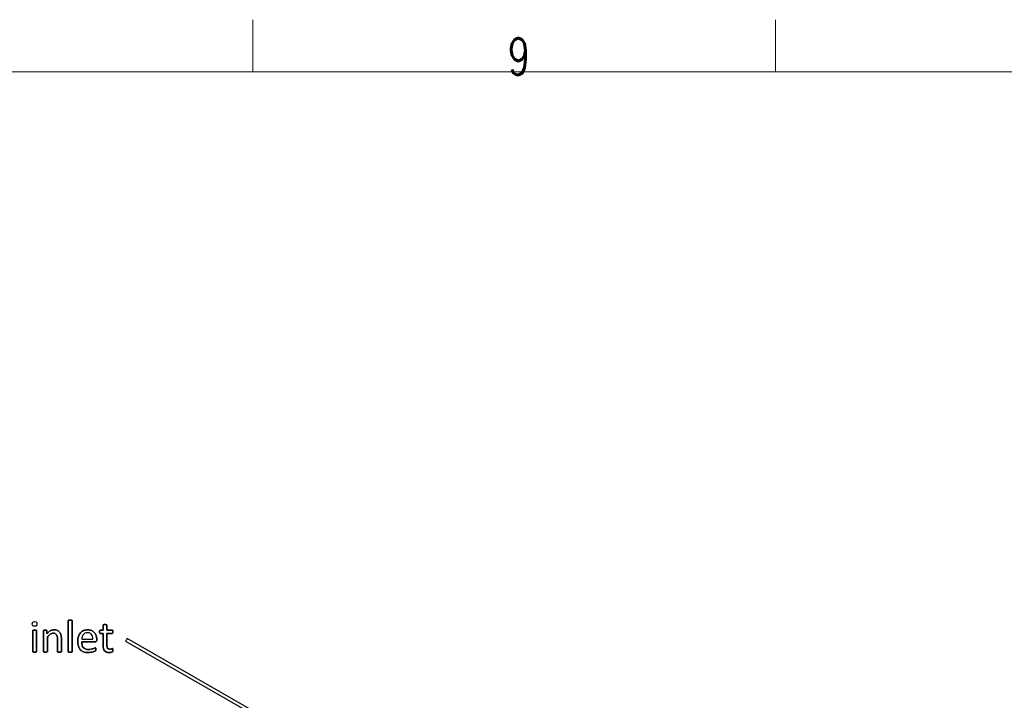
# Model space of a CAD drawing. Header units: inches. Extents: x 0 to 20790, y -12 to 14700.
# Tile 329 of 341: x 13114 to 16411, y 12422 to 14700. Entities that reach past the tile are written whole.
import ezdxf

# ---------------------------------------------------------------- set-up
doc = ezdxf.new("R2010")
doc.units = ezdxf.units.IN
doc.layers.add('210', color=7, linetype='Continuous', true_color=0xffffff)
doc.styles.add('latin_extended', font='simplex.shx')

msp = doc.modelspace()

# ---------------------------------------------------------------- linework, layer by layer
at = {"linetype": 'Continuous', "lineweight": 25}
for p, q in [((13468.487, 12619.842), (13468.487, 12619.842)), ((13468.487, 12619.842), (14223.133, 12186.96)), ((14228.109, 12195.634), (13473.463, 12628.516))]:
    msp.add_line(p, q, dxfattribs=at)
for start_param, end_param in [(4.71157139, 6.28318531), (3.14156047, 4.71157139)]:
    msp.add_ellipse((13470.975, 12624.179), major_axis=(-2.488, -4.337), ratio=0.00534343, start_param=start_param, end_param=end_param, dxfattribs=at)
for points, knots in [([(13170.036, 12671.521), (13171.168, 12672.61), (13171.745, 12674.629), (13171.745, 12680.515), (13171.197, 12682.506), (13168.976, 12684.613), (13166.927, 12685.131), (13160.926, 12685.131), (13158.849, 12684.612), (13157.723, 12683.516), (13156.598, 12682.448), (13156.05, 12680.428), (13156.05, 12674.514), (13156.598, 12672.523), (13158.791, 12670.446), (13160.839, 12669.898), (13166.84, 12669.898), (13168.918, 12670.446), (13170.036, 12671.521)], [0, 0, 0, 0, 0.12830302, 0.12830302, 0.25411472, 0.25411472, 0.3766179, 0.3766179, 0.50149979, 0.50149979, 0.50149979, 0.62643397, 0.62643397, 0.75015519, 0.75015519, 0.87387642, 0.87387642, 1, 1, 1, 1]), ([(13288.89, 12583.943), (13289.085, 12584.208), (13289.201, 12584.554), (13289.201, 12619.244), (13289.201, 12653.5), (13289.201, 12688.161), (13289.085, 12688.536), (13288.883, 12688.824), (13288.681, 12689.142), (13288.364, 12689.401), (13287.441, 12689.805), (13286.777, 12689.95), (13285.161, 12690.18), (13284.094, 12690.209), (13281.584, 12690.209), (13280.545, 12690.18), (13278.929, 12689.95), (13278.266, 12689.805), (13277.285, 12689.401), (13276.967, 12689.142), (13276.765, 12688.824), (13276.592, 12688.536), (13276.506, 12688.161), (13276.506, 12653.5), (13276.506, 12619.244), (13276.506, 12584.554), (13276.592, 12584.208), (13276.765, 12583.948), (13276.967, 12583.66), (13277.285, 12583.4), (13278.266, 12582.996), (13278.929, 12582.852), (13279.737, 12582.737), (13280.545, 12582.65), (13281.584, 12582.592), (13284.094, 12582.592), (13285.161, 12582.65), (13285.969, 12582.737), (13286.777, 12582.852), (13287.441, 12582.996), (13288.364, 12583.4), (13288.681, 12583.66), (13288.89, 12583.943)], [0, 0, 0, 0, 0.00598024, 0.00598024, 0.47934911, 0.47934911, 0.48493066, 0.48493066, 0.48493066, 0.49080268, 0.49080268, 0.49667469, 0.49667469, 0.50254671, 0.50254671, 0.50828527, 0.50828527, 0.51402383, 0.51402383, 0.51976239, 0.51976239, 0.51976239, 0.5246665, 0.5246665, 0.94058231, 0.94058231, 0.94583672, 0.94583672, 0.94583672, 0.95125087, 0.95125087, 0.95666501, 0.95666501, 0.95666501, 0.96974766, 0.96974766, 0.98313455, 0.98313455, 0.98313455, 0.99156728, 0.99156728, 1, 1, 1, 1]), ([(13276.765, 12688.824), (13276.592, 12688.536), (13276.506, 12688.161), (13276.506, 12653.5), (13276.506, 12619.244), (13276.506, 12584.554), (13276.592, 12584.208), (13276.765, 12583.948)], [0, 0, 0, 0, 0.01151, 0.01151, 0.98766785, 0.98766785, 1, 1, 1, 1]), ([(13288.883, 12688.824), (13288.681, 12689.142), (13288.364, 12689.401), (13287.441, 12689.805), (13286.777, 12689.95), (13285.161, 12690.18), (13284.094, 12690.209), (13281.584, 12690.209), (13280.545, 12690.18), (13278.929, 12689.95), (13278.266, 12689.805), (13277.285, 12689.401), (13276.967, 12689.142), (13276.765, 12688.824)], [0, 0, 0, 0, 0.16858238, 0.16858238, 0.33716475, 0.33716475, 0.50574713, 0.50574713, 0.67049808, 0.67049808, 0.83524904, 0.83524904, 1, 1, 1, 1]), ([(13288.883, 12583.948), (13289.085, 12584.208), (13289.201, 12584.554), (13289.201, 12619.244), (13289.201, 12653.5), (13289.201, 12688.161), (13289.085, 12688.536), (13288.883, 12688.824)], [0, 0, 0, 0, 0.01233215, 0.01233215, 0.98849, 0.98849, 1, 1, 1, 1]), ([(13425.9, 12586.516), (13426.102, 12587.382), (13426.217, 12588.565), (13426.217, 12590.988), (13426.16, 12591.738), (13426.073, 12592.373), (13425.958, 12592.979), (13425.842, 12593.469), (13425.727, 12593.816), (13425.583, 12594.191), (13425.409, 12594.422), (13425.179, 12594.566), (13424.948, 12594.681), (13424.688, 12594.739), (13424.025, 12594.739), (13423.563, 12594.623), (13423.072, 12594.393), (13422.553, 12594.162), (13421.918, 12593.931), (13421.226, 12593.671), (13420.505, 12593.412), (13419.668, 12593.181), (13417.821, 12592.719), (13416.783, 12592.604), (13411.965, 12592.604), (13409.426, 12593.816), (13406.586, 12598.684), (13405.906, 12602.298), (13405.906, 12619.926), (13405.906, 12632.794), (13405.906, 12645.662), (13411.83, 12645.662), (13417.754, 12645.662), (13424.457, 12645.662), (13425.063, 12646.095), (13425.986, 12647.711), (13426.217, 12649.067), (13426.217, 12651.894), (13426.16, 12652.702), (13426.073, 12653.366), (13425.958, 12654.029), (13425.784, 12654.577), (13425.554, 12655.01), (13425.323, 12655.472), (13425.063, 12655.76), (13424.746, 12655.933), (13424.457, 12656.135), (13424.082, 12656.222), (13417.754, 12656.222), (13411.83, 12656.222), (13405.906, 12656.222), (13405.906, 12661.704), (13405.906, 12667.186), (13405.906, 12673.042), (13405.79, 12673.36), (13405.386, 12673.995), (13405.069, 12674.254), (13404.146, 12674.716), (13403.482, 12674.889), (13402.674, 12674.975), (13401.866, 12675.091), (13400.799, 12675.149), (13398.289, 12675.149), (13397.25, 12675.091), (13396.442, 12674.975), (13395.634, 12674.889), (13394.971, 12674.716), (13393.99, 12674.254), (13393.673, 12673.995), (13393.471, 12673.677), (13393.297, 12673.36), (13393.211, 12673.042), (13393.211, 12667.186), (13393.211, 12661.704), (13393.211, 12656.222), (13390.008, 12656.222), (13386.806, 12656.222), (13383.171, 12656.222), (13382.824, 12656.135), (13382.478, 12655.933), (13382.132, 12655.76), (13381.872, 12655.472), (13381.67, 12655.01), (13381.468, 12654.577), (13381.295, 12654.029), (13381.18, 12653.366), (13381.035, 12652.702), (13380.978, 12651.894), (13380.978, 12649.067), (13381.209, 12647.711), (13382.132, 12646.095), (13382.738, 12645.662), (13386.748, 12645.662), (13389.98, 12645.662), (13393.211, 12645.662), (13393.211, 12632.179), (13393.211, 12618.695), (13393.211, 12601.202), (13393.586, 12597.739), (13394.336, 12594.797), (13395.057, 12591.825), (13396.269, 12589.401), (13399.544, 12585.552), (13401.636, 12584.121), (13406.771, 12582.217), (13409.858, 12581.756), (13414.619, 12581.756), (13415.802, 12581.813), (13416.985, 12581.986), (13418.168, 12582.131), (13419.293, 12582.333), (13421.37, 12582.794), (13422.322, 12583.083), (13423.13, 12583.429), (13423.967, 12583.804), (13424.573, 12584.179), (13424.977, 12584.583), (13425.409, 12584.987), (13425.698, 12585.651), (13425.9, 12586.516)], [0, 0, 0, 0, 0.01693362, 0.01693362, 0.02735431, 0.02735431, 0.02735431, 0.03425512, 0.03425512, 0.03425512, 0.03865322, 0.03865322, 0.03865322, 0.0421312, 0.0421312, 0.04865241, 0.04865241, 0.04865241, 0.05783708, 0.05783708, 0.05783708, 0.06981207, 0.06981207, 0.08178706, 0.08178706, 0.11858825, 0.11858825, 0.15571681, 0.15571681, 0.25607643, 0.25607643, 0.25607643, 0.3153147, 0.3153147, 0.32310415, 0.32310415, 0.3308936, 0.3308936, 0.33503175, 0.33503175, 0.33503175, 0.34063675, 0.34063675, 0.34063675, 0.34467156, 0.34467156, 0.34467156, 0.34830663, 0.34830663, 0.40162093, 0.40162093, 0.40162093, 0.45429804, 0.45429804, 0.45790226, 0.45790226, 0.46150648, 0.46150648, 0.46511071, 0.46511071, 0.46511071, 0.4751388, 0.4751388, 0.48493897, 0.48493897, 0.48493897, 0.49140056, 0.49140056, 0.49786216, 0.49786216, 0.49786216, 0.50123171, 0.50123171, 0.55047899, 0.55047899, 0.55047899, 0.58100028, 0.58100028, 0.58512478, 0.58512478, 0.58512478, 0.58910961, 0.58910961, 0.58910961, 0.59458054, 0.59458054, 0.59458054, 0.60241715, 0.60241715, 0.61716839, 0.61716839, 0.63191964, 0.63191964, 0.69311, 0.69311, 0.69311, 0.82943998, 0.82943998, 0.86998891, 0.86998891, 0.86998891, 0.89789392, 0.89789392, 0.92555807, 0.92555807, 0.95322222, 0.95322222, 0.96236924, 0.96236924, 0.96236924, 0.97382229, 0.97382229, 0.98527535, 0.98527535, 0.98527535, 0.99266592, 0.99266592, 0.99266592, 1, 1, 1, 1]), ([(13393.471, 12673.677), (13393.297, 12673.36), (13393.211, 12673.042), (13393.211, 12667.186), (13393.211, 12661.704), (13393.211, 12656.222)], [0, 0, 0, 0, 0.06403941, 0.06403941, 1, 1, 1, 1]), ([(13396.442, 12674.975), (13395.634, 12674.889), (13394.971, 12674.716), (13393.99, 12674.254), (13393.673, 12673.995), (13393.471, 12673.677)], [0, 0, 0, 0, 0.5, 0.5, 1, 1, 1, 1]), ([(13402.674, 12674.975), (13401.866, 12675.091), (13400.799, 12675.149), (13398.289, 12675.149), (13397.25, 12675.091), (13396.442, 12674.975)], [0, 0, 0, 0, 0.50574713, 0.50574713, 1, 1, 1, 1]), ([(13405.906, 12656.222), (13405.906, 12661.704), (13405.906, 12667.186), (13405.906, 12673.042), (13405.79, 12673.36), (13405.386, 12673.995), (13405.069, 12674.254), (13404.146, 12674.716), (13403.482, 12674.889), (13402.674, 12674.975)], [0, 0, 0, 0, 0.82969432, 0.82969432, 0.88646288, 0.88646288, 0.94323144, 0.94323144, 1, 1, 1, 1]), ([(13169.963, 12583.943), (13170.158, 12584.208), (13170.274, 12584.554), (13170.274, 12608.059), (13170.274, 12631.131), (13170.274, 12654.577), (13170.158, 12654.895), (13169.754, 12655.529), (13169.437, 12655.789), (13168.514, 12656.193), (13167.85, 12656.337), (13167.042, 12656.453), (13166.235, 12656.539), (13165.167, 12656.597), (13162.657, 12656.597), (13161.618, 12656.539), (13160.81, 12656.453), (13160.003, 12656.337), (13159.339, 12656.193), (13158.358, 12655.789), (13158.041, 12655.529), (13157.839, 12655.212), (13157.666, 12654.895), (13157.579, 12654.577), (13157.579, 12631.131), (13157.579, 12608.059), (13157.579, 12584.554), (13157.666, 12584.208), (13157.839, 12583.948), (13158.041, 12583.66), (13158.358, 12583.4), (13159.339, 12582.996), (13160.003, 12582.852), (13160.81, 12582.737), (13161.618, 12582.65), (13162.657, 12582.592), (13165.167, 12582.592), (13166.235, 12582.65), (13167.042, 12582.737), (13167.85, 12582.852), (13168.514, 12582.996), (13169.437, 12583.4), (13169.754, 12583.66), (13169.963, 12583.943)], [0, 0, 0, 0, 0.00794487, 0.00794487, 0.43149481, 0.43149481, 0.43838036, 0.43838036, 0.44526592, 0.44526592, 0.45215148, 0.45215148, 0.45215148, 0.47122564, 0.47122564, 0.4898663, 0.4898663, 0.4898663, 0.50209932, 0.50209932, 0.51433234, 0.51433234, 0.51433234, 0.52077137, 0.52077137, 0.91685416, 0.91685416, 0.92428381, 0.92428381, 0.92428381, 0.9318608, 0.9318608, 0.93943778, 0.93943778, 0.93943778, 0.95772108, 0.95772108, 0.97642957, 0.97642957, 0.97642957, 0.98821478, 0.98821478, 1, 1, 1, 1]), ([(13157.839, 12655.212), (13157.666, 12654.895), (13157.579, 12654.577), (13157.579, 12631.131), (13157.579, 12608.059), (13157.579, 12584.554), (13157.666, 12584.208), (13157.839, 12583.948)], [0, 0, 0, 0, 0.01570681, 0.01570681, 0.98187676, 0.98187676, 1, 1, 1, 1]), ([(13160.81, 12656.453), (13160.003, 12656.337), (13159.339, 12656.193), (13158.358, 12655.789), (13158.041, 12655.529), (13157.839, 12655.212)], [0, 0, 0, 0, 0.5, 0.5, 1, 1, 1, 1]), ([(13167.042, 12656.453), (13166.235, 12656.539), (13165.167, 12656.597), (13162.657, 12656.597), (13161.618, 12656.539), (13160.81, 12656.453)], [0, 0, 0, 0, 0.50574713, 0.50574713, 1, 1, 1, 1]), ([(13169.956, 12583.948), (13170.158, 12584.208), (13170.274, 12584.554), (13170.274, 12608.059), (13170.274, 12631.131), (13170.274, 12654.577), (13170.158, 12654.895), (13169.754, 12655.529), (13169.437, 12655.789), (13168.514, 12656.193), (13167.85, 12656.337), (13167.042, 12656.453)], [0, 0, 0, 0, 0.01757126, 0.01757126, 0.95431472, 0.95431472, 0.96954315, 0.96954315, 0.98477157, 0.98477157, 1, 1, 1, 1]), ([(13253.056, 12583.943), (13253.251, 12584.208), (13253.367, 12584.554), (13253.367, 12599.067), (13253.367, 12613.146), (13253.367, 12632.131), (13252.934, 12636.343), (13251.259, 12643.389), (13249.847, 12646.441), (13245.947, 12651.66), (13243.384, 12653.769), (13237.094, 12656.885), (13233.199, 12657.664), (13224.63, 12657.664), (13220.735, 12656.655), (13212.968, 12652.627), (13209.079, 12649.413), (13205.184, 12645.056), (13205.184, 12648.105), (13205.184, 12651.154), (13205.184, 12654.635), (13205.098, 12654.981), (13204.925, 12655.241), (13204.752, 12655.529), (13204.463, 12655.789), (13204.03, 12656.02), (13203.626, 12656.251), (13203.049, 12656.395), (13201.578, 12656.565), (13200.626, 12656.597), (13198.318, 12656.597), (13197.366, 12656.568), (13195.923, 12656.395), (13195.346, 12656.251), (13194.423, 12655.789), (13194.105, 12655.529), (13193.961, 12655.241), (13193.817, 12654.981), (13193.73, 12654.635), (13193.73, 12631.131), (13193.73, 12608.059), (13193.73, 12584.554), (13193.817, 12584.208), (13193.99, 12583.948), (13194.192, 12583.66), (13194.509, 12583.4), (13195.49, 12582.996), (13196.154, 12582.852), (13196.962, 12582.737), (13197.769, 12582.65), (13198.808, 12582.592), (13201.318, 12582.592), (13202.386, 12582.65), (13203.194, 12582.737), (13204.001, 12582.852), (13204.665, 12582.996), (13205.588, 12583.4), (13205.906, 12583.66), (13206.108, 12583.948), (13206.31, 12584.208), (13206.425, 12584.554), (13206.425, 12601.115), (13206.425, 12617.243), (13206.425, 12633.371), (13209.916, 12637.728), (13213.234, 12641.046), (13219.62, 12645.533), (13222.784, 12646.672), (13228.439, 12646.672), (13230.603, 12646.21), (13234.33, 12644.375), (13235.854, 12643.037), (13238.206, 12639.537), (13239.114, 12637.468), (13240.375, 12632.655), (13240.672, 12629.476), (13240.672, 12612.011), (13240.672, 12598.499), (13240.672, 12584.554), (13240.759, 12584.208), (13240.96, 12583.948), (13241.162, 12583.66), (13241.509, 12583.4), (13242.432, 12582.996), (13243.067, 12582.852), (13243.903, 12582.737), (13244.711, 12582.65), (13245.75, 12582.592), (13248.289, 12582.592), (13249.299, 12582.65), (13250.135, 12582.737), (13250.943, 12582.852), (13251.578, 12582.996), (13252.501, 12583.4), (13252.847, 12583.66), (13253.056, 12583.943)], [0, 0, 0, 0, 0.00330805, 0.00330805, 0.11092982, 0.11092982, 0.14842101, 0.14842101, 0.18598247, 0.18598247, 0.2230812, 0.2230812, 0.26017994, 0.26017994, 0.29194573, 0.29194573, 0.32352622, 0.32352622, 0.32352622, 0.34911259, 0.34911259, 0.35274472, 0.35274472, 0.35274472, 0.35610921, 0.35610921, 0.35610921, 0.36116162, 0.36116162, 0.3660223, 0.3660223, 0.37113225, 0.37113225, 0.37624221, 0.37624221, 0.38135216, 0.38135216, 0.38135216, 0.38433227, 0.38433227, 0.54320561, 0.54320561, 0.54618573, 0.54618573, 0.54618573, 0.54951898, 0.54951898, 0.55285223, 0.55285223, 0.55285223, 0.56090491, 0.56090491, 0.56914486, 0.56914486, 0.56914486, 0.57433543, 0.57433543, 0.57952599, 0.57952599, 0.57952599, 0.5824175, 0.5824175, 0.69017466, 0.69017466, 0.69017466, 0.72615975, 0.72615975, 0.76192814, 0.76192814, 0.78989252, 0.78989252, 0.81751113, 0.81751113, 0.84481868, 0.84481868, 0.87174326, 0.87174326, 0.96378471, 0.96378471, 0.96673266, 0.96673266, 0.96673266, 0.97009024, 0.97009024, 0.97344782, 0.97344782, 0.97344782, 0.98173766, 0.98173766, 0.98965905, 0.98965905, 0.98965905, 0.99482953, 0.99482953, 1, 1, 1, 1]), ([(13193.961, 12655.241), (13193.817, 12654.981), (13193.73, 12654.635), (13193.73, 12631.131), (13193.73, 12608.059), (13193.73, 12584.554), (13193.817, 12584.208), (13193.99, 12583.948)], [0, 0, 0, 0, 0.01807955, 0.01807955, 0.98192045, 0.98192045, 1, 1, 1, 1]), ([(13204.03, 12656.02), (13203.626, 12656.251), (13203.049, 12656.395), (13201.578, 12656.565), (13200.626, 12656.597), (13198.318, 12656.597), (13197.366, 12656.568), (13195.923, 12656.395), (13195.346, 12656.251), (13194.423, 12655.789), (13194.105, 12655.529), (13193.961, 12655.241)], [0, 0, 0, 0, 0.20015118, 0.20015118, 0.39270738, 0.39270738, 0.59513825, 0.59513825, 0.79756913, 0.79756913, 1, 1, 1, 1]), ([(13205.184, 12645.056), (13205.184, 12648.105), (13205.184, 12651.154), (13205.184, 12654.635), (13205.098, 12654.981), (13204.925, 12655.241)], [0, 0, 0, 0, 0.87569061, 0.87569061, 1, 1, 1, 1]), ([(13253.049, 12583.948), (13253.251, 12584.208), (13253.367, 12584.554), (13253.367, 12599.067), (13253.367, 12613.146), (13253.367, 12632.131), (13252.934, 12636.343), (13251.259, 12643.389), (13249.847, 12646.441), (13245.947, 12651.66), (13243.384, 12653.769), (13237.094, 12656.885), (13233.199, 12657.664), (13224.63, 12657.664), (13220.735, 12656.655), (13212.968, 12652.627), (13209.079, 12649.413), (13205.184, 12645.056)], [0, 0, 0, 0, 0.01022497, 0.01022497, 0.34287738, 0.34287738, 0.45876039, 0.45876039, 0.57486059, 0.57486059, 0.68953053, 0.68953053, 0.80420047, 0.80420047, 0.90238661, 0.90238661, 1, 1, 1, 1]), ([(13206.108, 12583.948), (13206.31, 12584.208), (13206.425, 12584.554), (13206.425, 12601.115), (13206.425, 12617.243), (13206.425, 12633.371)], [0, 0, 0, 0, 0.0261324, 0.0261324, 1, 1, 1, 1]), ([(13206.425, 12633.371), (13209.916, 12637.728), (13213.234, 12641.046), (13219.62, 12645.533), (13222.784, 12646.672), (13228.439, 12646.672), (13230.603, 12646.21), (13234.33, 12644.375), (13235.854, 12643.037), (13238.206, 12639.537), (13239.114, 12637.468), (13240.375, 12632.655), (13240.672, 12629.476), (13240.672, 12612.011), (13240.672, 12598.499), (13240.672, 12584.554), (13240.759, 12584.208), (13240.96, 12583.948)], [0, 0, 0, 0, 0.1301177, 0.1301177, 0.25945184, 0.25945184, 0.36056762, 0.36056762, 0.46043315, 0.46043315, 0.55917391, 0.55917391, 0.65652991, 0.65652991, 0.98934058, 0.98934058, 1, 1, 1, 1]), ([(13370.238, 12618.319), (13371.255, 12619.176), (13371.745, 12620.59), (13371.745, 12623.379), (13371.745, 12624.148), (13371.745, 12629.419), (13371.168, 12633.66), (13368.86, 12641.623), (13367.042, 12645.085), (13362.138, 12650.971), (13358.993, 12653.308), (13351.353, 12656.812), (13346.702, 12657.664), (13336.2, 12657.664), (13331.613, 12656.799), (13323.405, 12653.215), (13319.899, 12650.711), (13317.014, 12647.393), (13314.1, 12644.104), (13311.878, 12640.065), (13308.811, 12630.575), (13308.041, 12625.235), (13308.041, 12613.031), (13308.791, 12607.549), (13311.728, 12598.104), (13313.955, 12594.191), (13319.813, 12587.931), (13323.419, 12585.564), (13331.984, 12582.381), (13336.979, 12581.583), (13345.952, 12581.583), (13349.039, 12581.842), (13351.924, 12582.333), (13354.838, 12582.794), (13357.377, 12583.371), (13361.793, 12584.576), (13363.58, 12585.218), (13366.35, 12586.487), (13367.187, 12586.949), (13367.764, 12587.526), (13367.995, 12587.814), (13368.168, 12588.132), (13368.341, 12588.42), (13368.485, 12588.767), (13368.543, 12589.171), (13368.629, 12589.546), (13368.687, 12589.978), (13368.802, 12590.959), (13368.831, 12591.536), (13368.831, 12593.123), (13368.774, 12593.902), (13368.716, 12594.566), (13368.629, 12595.201), (13368.514, 12595.691), (13368.37, 12596.066), (13368.196, 12596.412), (13367.995, 12596.672), (13367.706, 12596.874), (13367.417, 12597.047), (13367.1, 12597.134), (13366.119, 12597.134), (13365.225, 12596.845), (13364.013, 12596.326), (13362.801, 12595.778), (13361.272, 12595.172), (13357.521, 12593.844), (13355.3, 12593.239), (13352.732, 12592.719), (13350.164, 12592.171), (13347.25, 12591.911), (13339.806, 12591.911), (13336.315, 12592.488), (13330.545, 12594.854), (13328.237, 12596.528), (13324.627, 12600.939), (13323.361, 12603.596), (13321.81, 12609.744), (13321.428, 12613.204), (13321.428, 12617.07), (13336.556, 12617.07), (13351.684, 12617.07), (13366.812, 12617.07), (13368.11, 12617.041), (13369.235, 12617.474), (13370.238, 12618.319)], [0, 0, 0, 0, 0.01743206, 0.01743206, 0.02407285, 0.02407285, 0.06292145, 0.06292145, 0.10177004, 0.10177004, 0.14061864, 0.14061864, 0.17911545, 0.17911545, 0.21515501, 0.21515501, 0.25131596, 0.25131596, 0.25131596, 0.29235138, 0.29235138, 0.33361343, 0.33361343, 0.37707879, 0.37707879, 0.42037879, 0.42037879, 0.46326883, 0.46326883, 0.5064136, 0.5064136, 0.53138062, 0.53138062, 0.53138062, 0.55418015, 0.55418015, 0.5767042, 0.5767042, 0.59922825, 0.59922825, 0.62175231, 0.62175231, 0.62175231, 0.62519855, 0.62519855, 0.62519855, 0.62927359, 0.62927359, 0.63334863, 0.63334863, 0.63901825, 0.63901825, 0.63901825, 0.64377916, 0.64377916, 0.64377916, 0.64704049, 0.64704049, 0.64704049, 0.65012399, 0.65012399, 0.65577708, 0.65577708, 0.65577708, 0.67101466, 0.67101466, 0.68625224, 0.68625224, 0.68625224, 0.71311262, 0.71311262, 0.74704151, 0.74704151, 0.78097041, 0.78097041, 0.81441944, 0.81441944, 0.84757466, 0.84757466, 0.84757466, 0.98841164, 0.98841164, 0.98841164, 1, 1, 1, 1]), ([(13317.014, 12647.393), (13314.1, 12644.104), (13311.878, 12640.065), (13308.811, 12630.575), (13308.041, 12625.235), (13308.041, 12613.031), (13308.791, 12607.549), (13311.728, 12598.104), (13313.955, 12594.191), (13319.813, 12587.931), (13323.419, 12585.564), (13331.984, 12582.381), (13336.979, 12581.583), (13345.952, 12581.583), (13349.039, 12581.842), (13351.924, 12582.333)], [0, 0, 0, 0, 0.14652126, 0.14652126, 0.29385168, 0.29385168, 0.44904926, 0.44904926, 0.60365644, 0.60365644, 0.75679976, 0.75679976, 0.91085265, 0.91085265, 1, 1, 1, 1]), ([(13370.245, 12618.311), (13371.255, 12619.176), (13371.745, 12620.59), (13371.745, 12623.379), (13371.745, 12624.148), (13371.745, 12629.419), (13371.168, 12633.66), (13368.86, 12641.623), (13367.042, 12645.085), (13362.138, 12650.971), (13358.993, 12653.308), (13351.353, 12656.812), (13346.702, 12657.664), (13336.2, 12657.664), (13331.613, 12656.799), (13323.405, 12653.215), (13319.899, 12650.711), (13317.014, 12647.393)], [0, 0, 0, 0, 0.06936314, 0.06936314, 0.09578719, 0.09578719, 0.25036789, 0.25036789, 0.40494859, 0.40494859, 0.5595293, 0.5595293, 0.7127102, 0.7127102, 0.85611359, 0.85611359, 1, 1, 1, 1]), ([(13354.548, 12642.054), (13357.637, 12638.276), (13359.137, 12633.025), (13358.964, 12626.36), (13346.452, 12626.36), (13333.94, 12626.36), (13321.428, 12626.36), (13321.543, 12629.188), (13322.005, 12631.9), (13322.899, 12634.468), (13323.765, 12637.064), (13325.005, 12639.344), (13328.193, 12643.227), (13330.141, 12644.797), (13334.873, 12647.162), (13337.614, 12647.739), (13346.846, 12647.739), (13351.434, 12645.864), (13354.548, 12642.054)], [0, 0, 0, 0, 0.16427159, 0.16427159, 0.16427159, 0.53445535, 0.53445535, 0.53445535, 0.61601287, 0.61601287, 0.61601287, 0.69283481, 0.69283481, 0.77034378, 0.77034378, 0.84785276, 0.84785276, 1, 1, 1, 1]), ([(13381.18, 12653.366), (13381.035, 12652.702), (13380.978, 12651.894), (13380.978, 12649.067), (13381.209, 12647.711), (13382.132, 12646.095), (13382.738, 12645.662), (13386.748, 12645.662), (13389.98, 12645.662), (13393.211, 12645.662)], [0, 0, 0, 0, 0.07953561, 0.07953561, 0.2292497, 0.2292497, 0.37896378, 0.37896378, 1, 1, 1, 1]), ([(13393.211, 12656.222), (13390.008, 12656.222), (13386.806, 12656.222), (13383.171, 12656.222), (13382.824, 12656.135), (13382.478, 12655.933)], [0, 0, 0, 0, 0.88095238, 0.88095238, 1, 1, 1, 1]), ([(13393.211, 12645.662), (13393.211, 12632.179), (13393.211, 12618.695), (13393.211, 12601.202), (13393.586, 12597.739), (13394.336, 12594.797)], [0, 0, 0, 0, 0.77075316, 0.77075316, 1, 1, 1, 1]), ([(13424.746, 12655.933), (13424.457, 12656.135), (13424.082, 12656.222), (13417.754, 12656.222), (13411.83, 12656.222), (13405.906, 12656.222)], [0, 0, 0, 0, 0.06382979, 0.06382979, 1, 1, 1, 1]), ([(13405.906, 12645.662), (13411.83, 12645.662), (13417.754, 12645.662), (13424.457, 12645.662), (13425.063, 12646.095), (13425.986, 12647.711), (13426.217, 12649.067), (13426.217, 12651.894), (13426.16, 12652.702), (13426.073, 12653.366)], [0, 0, 0, 0, 0.75027595, 0.75027595, 0.84893236, 0.84893236, 0.94758878, 0.94758878, 1, 1, 1, 1]), ([(13421.226, 12593.671), (13420.505, 12593.412), (13419.668, 12593.181), (13417.821, 12592.719), (13416.783, 12592.604), (13411.965, 12592.604), (13409.426, 12593.816), (13406.586, 12598.684), (13405.906, 12602.298), (13405.906, 12619.926), (13405.906, 12632.794), (13405.906, 12645.662)], [0, 0, 0, 0, 0.06040673, 0.06040673, 0.12081345, 0.12081345, 0.30645364, 0.30645364, 0.49374521, 0.49374521, 1, 1, 1, 1]), ([(13352.732, 12592.719), (13350.164, 12592.171), (13347.25, 12591.911), (13339.806, 12591.911), (13336.315, 12592.488), (13330.545, 12594.854), (13328.237, 12596.528), (13324.627, 12600.939), (13323.361, 12603.596), (13321.81, 12609.744), (13321.428, 12613.204), (13321.428, 12617.07)], [0, 0, 0, 0, 0.1665012, 0.1665012, 0.3768185, 0.3768185, 0.58713581, 0.58713581, 0.79447854, 0.79447854, 1, 1, 1, 1]), ([(13364.013, 12596.326), (13362.801, 12595.778), (13361.272, 12595.172), (13357.521, 12593.844), (13355.3, 12593.239), (13352.732, 12592.719)], [0, 0, 0, 0, 0.5, 0.5, 1, 1, 1, 1]), ([(13367.706, 12596.874), (13367.417, 12597.047), (13367.1, 12597.134), (13366.119, 12597.134), (13365.225, 12596.845), (13364.013, 12596.326)], [0, 0, 0, 0, 0.35294118, 0.35294118, 1, 1, 1, 1]), ([(13157.839, 12583.948), (13158.041, 12583.66), (13158.358, 12583.4), (13159.339, 12582.996), (13160.003, 12582.852), (13160.81, 12582.737)], [0, 0, 0, 0, 0.5, 0.5, 1, 1, 1, 1]), ([(13160.81, 12582.737), (13161.618, 12582.65), (13162.657, 12582.592), (13165.167, 12582.592), (13166.235, 12582.65), (13167.042, 12582.737)], [0, 0, 0, 0, 0.49425287, 0.49425287, 1, 1, 1, 1]), ([(13167.042, 12582.737), (13167.85, 12582.852), (13168.514, 12582.996), (13169.437, 12583.4), (13169.754, 12583.66), (13169.956, 12583.948)], [0, 0, 0, 0, 0.5, 0.5, 1, 1, 1, 1]), ([(13193.99, 12583.948), (13194.192, 12583.66), (13194.509, 12583.4), (13195.49, 12582.996), (13196.154, 12582.852), (13196.962, 12582.737)], [0, 0, 0, 0, 0.5, 0.5, 1, 1, 1, 1]), ([(13196.962, 12582.737), (13197.769, 12582.65), (13198.808, 12582.592), (13201.318, 12582.592), (13202.386, 12582.65), (13203.194, 12582.737)], [0, 0, 0, 0, 0.49425287, 0.49425287, 1, 1, 1, 1]), ([(13203.194, 12582.737), (13204.001, 12582.852), (13204.665, 12582.996), (13205.588, 12583.4), (13205.906, 12583.66), (13206.108, 12583.948)], [0, 0, 0, 0, 0.5, 0.5, 1, 1, 1, 1]), ([(13240.96, 12583.948), (13241.162, 12583.66), (13241.509, 12583.4), (13242.432, 12582.996), (13243.067, 12582.852), (13243.903, 12582.737)], [0, 0, 0, 0, 0.5, 0.5, 1, 1, 1, 1]), ([(13243.903, 12582.737), (13244.711, 12582.65), (13245.75, 12582.592), (13248.289, 12582.592), (13249.299, 12582.65), (13250.135, 12582.737)], [0, 0, 0, 0, 0.51136364, 0.51136364, 1, 1, 1, 1]), ([(13250.135, 12582.737), (13250.943, 12582.852), (13251.578, 12582.996), (13252.501, 12583.4), (13252.847, 12583.66), (13253.049, 12583.948)], [0, 0, 0, 0, 0.5, 0.5, 1, 1, 1, 1]), ([(13276.765, 12583.948), (13276.967, 12583.66), (13277.285, 12583.4), (13278.266, 12582.996), (13278.929, 12582.852), (13279.737, 12582.737)], [0, 0, 0, 0, 0.5, 0.5, 1, 1, 1, 1]), ([(13279.737, 12582.737), (13280.545, 12582.65), (13281.584, 12582.592), (13284.094, 12582.592), (13285.161, 12582.65), (13285.969, 12582.737)], [0, 0, 0, 0, 0.49425287, 0.49425287, 1, 1, 1, 1]), ([(13285.969, 12582.737), (13286.777, 12582.852), (13287.441, 12582.996), (13288.364, 12583.4), (13288.681, 12583.66), (13288.883, 12583.948)], [0, 0, 0, 0, 0.5, 0.5, 1, 1, 1, 1]), ([(13351.924, 12582.333), (13354.838, 12582.794), (13357.377, 12583.371), (13361.793, 12584.576), (13363.58, 12585.218), (13366.35, 12586.487), (13367.187, 12586.949), (13367.764, 12587.526), (13367.995, 12587.814), (13368.168, 12588.132)], [0, 0, 0, 0, 0.25228617, 0.25228617, 0.50152411, 0.50152411, 0.75076206, 0.75076206, 1, 1, 1, 1]), ([(13368.543, 12589.171), (13368.629, 12589.546), (13368.687, 12589.978), (13368.802, 12590.959), (13368.831, 12591.536), (13368.831, 12593.123), (13368.774, 12593.902), (13368.716, 12594.566)], [0, 0, 0, 0, 0.29487179, 0.29487179, 0.58974359, 0.58974359, 1, 1, 1, 1]), ([(13394.336, 12594.797), (13395.057, 12591.825), (13396.269, 12589.401), (13399.544, 12585.552), (13401.636, 12584.121), (13406.771, 12582.217), (13409.858, 12581.756), (13414.619, 12581.756), (13415.802, 12581.813), (13416.985, 12581.986)], [0, 0, 0, 0, 0.30206654, 0.30206654, 0.60152588, 0.60152588, 0.90098522, 0.90098522, 1, 1, 1, 1]), ([(13416.985, 12581.986), (13418.168, 12582.131), (13419.293, 12582.333), (13421.37, 12582.794), (13422.322, 12583.083), (13423.13, 12583.429)], [0, 0, 0, 0, 0.5, 0.5, 1, 1, 1, 1]), ([(13425.179, 12594.566), (13424.948, 12594.681), (13424.688, 12594.739), (13424.025, 12594.739), (13423.563, 12594.623), (13423.072, 12594.393)], [0, 0, 0, 0, 0.34782609, 0.34782609, 1, 1, 1, 1]), ([(13425.9, 12586.516), (13426.102, 12587.382), (13426.217, 12588.565), (13426.217, 12590.988), (13426.16, 12591.738), (13426.073, 12592.373)], [0, 0, 0, 0, 0.61904762, 0.61904762, 1, 1, 1, 1])]:
    msp.add_open_spline(points, degree=3, knots=knots, dxfattribs=at)
for points in [[(13204.925, 12655.241), (13204.752, 12655.529), (13204.463, 12655.789), (13204.03, 12656.02)], [(13381.67, 12655.01), (13381.468, 12654.577), (13381.295, 12654.029), (13381.18, 12653.366)], [(13382.478, 12655.933), (13382.132, 12655.76), (13381.872, 12655.472), (13381.67, 12655.01)], [(13425.554, 12655.01), (13425.323, 12655.472), (13425.063, 12655.76), (13424.746, 12655.933)], [(13426.073, 12653.366), (13425.958, 12654.029), (13425.784, 12654.577), (13425.554, 12655.01)], [(13321.428, 12617.07), (13336.556, 12617.07), (13351.684, 12617.07), (13366.812, 12617.07)], [(13366.812, 12617.07), (13368.11, 12617.041), (13369.235, 12617.474), (13370.245, 12618.311)], [(13368.37, 12596.066), (13368.196, 12596.412), (13367.995, 12596.672), (13367.706, 12596.874)], [(13368.716, 12594.566), (13368.629, 12595.201), (13368.514, 12595.691), (13368.37, 12596.066)], [(13368.168, 12588.132), (13368.341, 12588.42), (13368.485, 12588.767), (13368.543, 12589.171)], [(13423.072, 12594.393), (13422.553, 12594.162), (13421.918, 12593.931), (13421.226, 12593.671)], [(13423.13, 12583.429), (13423.967, 12583.804), (13424.573, 12584.179), (13424.977, 12584.583)], [(13424.977, 12584.583), (13425.409, 12584.987), (13425.698, 12585.651), (13425.9, 12586.516)], [(13425.727, 12593.816), (13425.583, 12594.191), (13425.409, 12594.422), (13425.179, 12594.566)], [(13426.073, 12592.373), (13425.958, 12592.979), (13425.842, 12593.469), (13425.727, 12593.816)]]:
    msp.add_open_spline(points, degree=3, dxfattribs=at)
at = {"layer": '210', "color": 7, "linetype": 'Continuous', "lineweight": 18}
for p, q in [((13895, 14525), (13895, 14700)), ((15645, 14525), (15645, 14700)), ((175, 14525), (20615, 14525))]:
    msp.add_line(p, q, dxfattribs=at)

# ---------------------------------------------------------------- texts
at = {"layer": '210', "color": 211, "linetype": 'Continuous', "lineweight": 18, "insert": (14748.412, 14515.64), "char_height": 122.5, "attachment_point": 7, "line_spacing_factor": 0.963855, "style": 'latin_extended'}
msp.add_mtext('\\W0.7067;9', dxfattribs=at)

doc.saveas('drawing.dxf')
